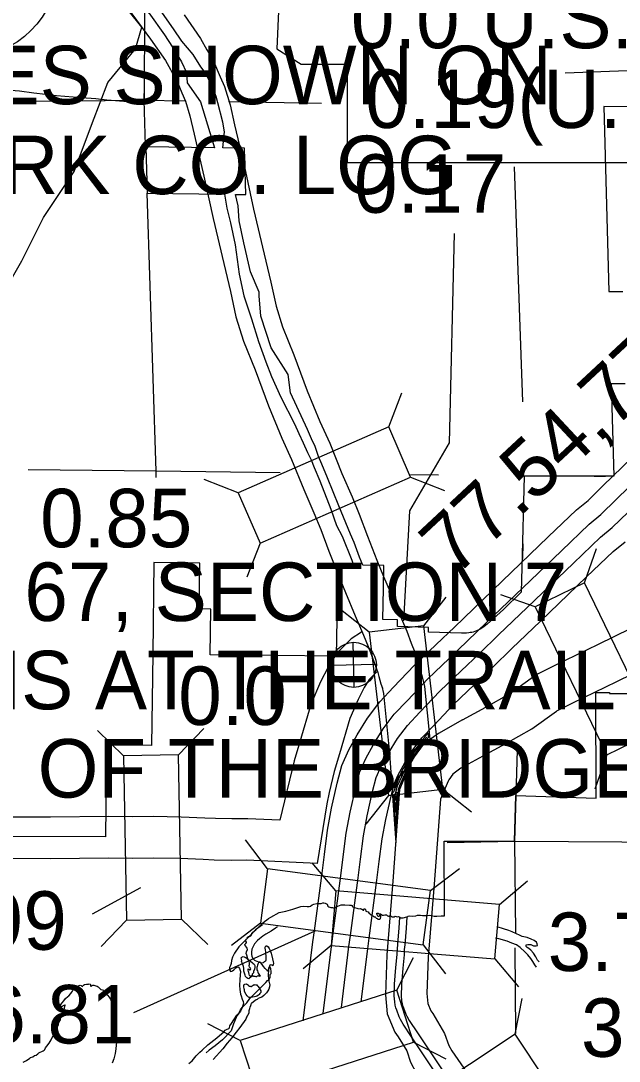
# Model space of a CAD drawing. Extents: x 369523 to 838377, y 495025 to 936819.
# Drawn here: x 577918 to 586571, y 795383 to 810419 of the extents above; entities that cross this region are included whole.
import ezdxf

# ---------------------------------------------------------------- set-up
doc = ezdxf.new("R2010")
doc.units = 0
for name, color, linetype in [('21', 7, 'Continuous'), ('22', 7, 'Continuous'), ('DSN_BRDG_Annotation', 7, 'Continuous'), ('DSN_DRFT_Common-Annotations', 7, 'Continuous'), ('DSN_DRFT_Common-Line', 7, 'Continuous'), ('DSN_DRFT_Junk-No-Plot', 7, 'Continuous'), ('Level 1', 7, 'Continuous'), ('Level 10', 7, 'Continuous'), ('Level 11', 7, 'Continuous'), ('Level 15', 7, 'Continuous'), ('Level 2', 7, 'Continuous'), ('Level 21', 7, 'Continuous'), ('Level 22', 7, 'Continuous'), ('Level 23', 7, 'Continuous')]:
    doc.layers.add(name, color=color, linetype=linetype)

msp = doc.modelspace()

# ---------------------------------------------------------------- linework, layer by layer
at = {"layer": '21'}
msp.add_lwpolyline([(585788, 809668), (591053, 809864), (594617, 810026), (595265, 810918)], dxfattribs=at)
at = {"layer": '22'}
for points in [[(581396, 816718), (581796, 814054), (581618, 810012), (581973, 809790), (582639, 809790), (582639, 808369), (588235, 808369), (588501, 808946), (588413, 809879), (588546, 810945), (589034, 811789), (589345, 812410), (589789, 813077), (590056, 813787), (590278, 814364), (590677, 814853), (590766, 815164), (590589, 815386), (589212, 815386), (589523, 816008), (589567, 816407), (589383, 816714)], [(570296, 811882), (570696, 809217), (570518, 805176), (570873, 804954), (571539, 804954), (571539, 803533), (577135, 803533), (577401, 804110), (577313, 805043), (577446, 806108), (577934, 806952), (578245, 807574), (578689, 808240), (578956, 808951), (579178, 809528), (579577, 810016), (579666, 810327), (579489, 810549), (578112, 810549), (578423, 811171), (578467, 811571), (578283, 811878)]]:
    msp.add_lwpolyline(points, close=True, dxfattribs=at)
at = {"layer": 'DSN_BRDG_Annotation'}
msp.add_lwpolyline([(584186, 807347), (584114, 804321), (583537, 803336), (583452, 801749)], dxfattribs=at)
at = {"layer": 'DSN_DRFT_Common-Annotations'}
for p, q in [((582740, 800786), (582725, 801437)), ((582407, 801104), (583058, 801119)), ((583768, 800079), (583810, 800126)), ((583810, 800126), (583810, 800057)), ((583616, 799887), (583702, 799984)), ((583660, 799912), (583716, 799982)), ((583743, 799993), (583666, 799893)), ((583702, 799984), (583768, 800079)), ((583716, 799982), (583791, 800068)), ((583810, 800057), (583743, 799993)), ((583504, 799709), (583616, 799887)), ((583524, 799712), (583613, 799854)), ((583666, 799893), (583585, 799787)), ((583613, 799854), (583660, 799912)), ((583426, 799573), (583504, 799709)), ((583515, 799654), (583465, 799526)), ((583474, 799609), (583524, 799712)), ((583549, 799729), (583515, 799654)), ((583585, 799787), (583549, 799729)), ((583307, 799267), (583426, 799573)), ((583318, 799334), (583385, 799515)), ((583365, 799364), (583435, 799517)), ((583465, 799526), (583393, 799364)), ((583418, 799503), (583446, 799581)), ((583435, 799517), (583474, 799609)), ((583335, 799253), (583365, 799364)), ((583393, 799364), (583374, 799303)), ((583307, 799228), (583335, 799253)), ((583343, 798825), (583307, 799228)), ((583340, 798978), (583324, 799217)), ((583324, 799217), (583338, 799217)), ((583338, 799217), (583343, 799148)), ((583357, 799273), (583340, 798978)), ((583374, 799303), (583343, 798825)), ((583340, 798828), (583343, 798708))]:
    msp.add_line(p, q, dxfattribs=at)
msp.add_circle((582733, 801111), 326, dxfattribs=at)
at = {"layer": 'DSN_DRFT_Common-Line'}
msp.add_circle((577131, 811211), 1320, dxfattribs=at)
at = {"layer": 'DSN_DRFT_Junk-No-Plot'}
for p, q in [((578955, 797510), (579655, 797894)), ((579550, 796088), (582174, 797267))]:
    msp.add_line(p, q, dxfattribs=at)
at = {"layer": 'Level 1'}
for points in [[(579171, 811003), (579791, 810154), (580008, 809844), (580083, 809713), (580108, 809666), (580169, 809564), (580247, 809376), (580298, 809259), (580363, 809047), (580424, 808780), (580566, 808175), (580699, 807564), (580855, 806911), (580948, 806508), (581029, 806140), (581138, 805791), (581308, 805377), (581499, 804852), (581694, 804389), (581834, 804077), (582009, 803645), (582157, 803307), (582255, 803067), (582373, 802755), (582511, 802402), (582611, 802157), (582755, 801820), (582872, 801541), (582942, 801377), (583004, 801210), (583049, 801093), (583079, 801001), (583095, 800943), (583125, 800835), (583147, 800773)], [(580279, 810504), (580516, 810165), (580610, 810000), (580631, 809959), (580706, 809835), (580799, 809610), (580861, 809468), (580943, 809203), (581009, 808915), (581152, 808308), (581284, 807698), (581439, 807047), (581533, 806640), (581609, 806294), (581703, 805995), (581867, 805593), (582058, 805071), (582244, 804628), (582386, 804313), (582562, 803878), (582710, 803540), (582813, 803287), (582933, 802971), (583068, 802624), (583164, 802388), (583308, 802054), (583425, 801775), (583500, 801598), (583565, 801423), (583616, 801293), (583654, 801171), (583672, 801105), (583697, 801017), (583718, 800958)], [(582845, 801585), (582697, 801486), (582483, 801276), (582361, 801079), (582250, 800864), (582111, 800536), (581954, 799998), (581870, 799726), (581664, 798865)], [(583073, 801015), (582955, 800899), (582884, 800783), (582794, 800609), (582677, 800334), (582528, 799825), (582449, 799568), (582377, 799265), (582343, 799100), (582203, 798239)], [(583718, 800958), (583757, 800797), (583833, 800038)], [(583138, 800802), (583164, 800697), (583251, 799828), (583340, 798537)], [(581664, 798865), (581202, 798886), (580968, 798885), (580733, 798889), (580581, 798896), (580237, 798910), (579831, 798917), (579535, 798912), (579189, 798917), (578346, 798908), (577133, 798910), (575423, 798926)], [(582203, 798239), (581188, 798286), (580963, 798285), (580715, 798289), (580555, 798297), (580220, 798310), (579831, 798317), (579536, 798312), (579187, 798317), (578349, 798308), (577130, 798310), (575417, 798326)]]:
    msp.add_lwpolyline(points, dxfattribs=at)
at = {"layer": 'Level 10'}
for points in [[(581413, 797353), (581313, 797280), (581248, 797213), (581167, 797131), (581071, 797035), (581007, 796946), (580980, 796886), (580965, 796837), (580960, 796795), (580948, 796765), (580937, 796737), (580937, 796721), (580938, 796707), (580940, 796693), (580952, 796681), (580968, 796683), (580978, 796689), (580999, 796704), (581027, 796730), (581043, 796742), (581055, 796747), (581067, 796741), (581079, 796721), (581094, 796677), (581091, 796627), (581086, 796561), (581081, 796477), (581085, 796417), (581096, 796353), (581106, 796325), (581119, 796281), (581132, 796245), (581136, 796218), (581119, 796159), (581096, 796107), (581043, 796038), (581032, 796013), (580992, 795923), (580958, 795822), (580836, 795689), (580726, 795605), (580641, 795542), (580600, 795505)], [(581630, 797323), (581600, 797303), (581536, 797264), (581459, 797219)], [(585415, 796817), (585390, 796845), (585363, 796890), (585332, 796944), (585293, 796987), (585265, 797013), (585239, 797026), (585228, 797040), (585226, 797046), (585226, 797062), (585248, 797069), (585294, 797067), (585330, 797052), (585360, 797049), (585368, 797051), (585390, 797057), (585384, 797077), (585373, 797103), (585343, 797126), (585298, 797148), (585240, 797169), (585168, 797183), (585128, 797203), (585085, 797222), (585025, 797253), (584977, 797272), (584898, 797297), (584806, 797323), (584801, 797324)], [(581459, 797219), (581420, 797190), (581369, 797151), (581341, 797128), (581298, 797080), (581269, 797023), (581258, 797001), (581253, 796957), (581255, 796929), (581260, 796897), (581276, 796863), (581296, 796845), (581307, 796837), (581329, 796828), (581379, 796811), (581397, 796805), (581425, 796811), (581443, 796822), (581458, 796832), (581464, 796840), (581466, 796846), (581468, 796878), (581465, 796906), (581462, 796940), (581460, 796964), (581456, 796992), (581449, 797014), (581451, 797030), (581457, 797042), (581463, 797048), (581474, 797049), (581493, 797037), (581511, 797011), (581521, 796991), (581538, 796946), (581556, 796864), (581566, 796818), (581573, 796798), (581569, 796774), (581564, 796762), (581549, 796772), (581531, 796775), (581521, 796769), (581512, 796757), (581508, 796747), (581500, 796715), (581496, 796617), (581506, 796539), (581514, 796503), (581519, 796489), (581513, 796457), (581502, 796424), (581488, 796400), (581471, 796370), (581453, 796351), (581431, 796333), (581404, 796308), (581372, 796296), (581352, 796288), (581335, 796275), (581319, 796267), (581303, 796255), (581281, 796240), (581254, 796214)], [(585377, 796741), (585353, 796774), (585324, 796824), (585293, 796867), (585251, 796918), (585204, 796964), (585137, 797027), (585086, 797062), (585016, 797090), (584950, 797115), (584831, 797149), (584781, 797161)], [(581257, 796606), (581245, 796598), (581225, 796582), (581213, 796575), (581199, 796577), (581185, 796585), (581169, 796605), (581163, 796625), (581144, 796682), (581143, 796710), (581145, 796726), (581140, 796750), (581132, 796768), (581124, 796790), (581117, 796804), (581115, 796816), (581111, 796830), (581115, 796840), (581106, 796876), (581116, 796886), (581122, 796892), (581132, 796896), (581148, 796893), (581156, 796887), (581170, 796879), (581196, 796861), (581196, 796859), (581229, 796840), (581239, 796830)], [(581239, 796830), (581267, 796803), (581279, 796795), (581294, 796783), (581304, 796765), (581304, 796735), (581299, 796713), (581285, 796681), (581282, 796661), (581264, 796638), (581257, 796606)], [(581209, 796477), (581227, 796467), (581235, 796466), (581243, 796464), (581249, 796462), (581255, 796462), (581265, 796472), (581277, 796480), (581285, 796485), (581295, 796487), (581305, 796489), (581315, 796487), (581329, 796485), (581341, 796474), (581351, 796460), (581376, 796430), (581378, 796416), (581388, 796400), (581389, 796384), (581387, 796374), (581375, 796362), (581363, 796346), (581356, 796338), (581332, 796323), (581314, 796319), (581296, 796313), (581244, 796302), (581222, 796305), (581208, 796309), (581190, 796325), (581176, 796348), (581155, 796380), (581153, 796396), (581152, 796414), (581148, 796430), (581144, 796456), (581142, 796468), (581141, 796480), (581145, 796488), (581151, 796492), (581155, 796496), (581173, 796499), (581183, 796497)], [(581209, 796477), (581183, 796497)], [(581182, 796014), (581219, 796083), (581222, 796113), (581229, 796146), (581234, 796163), (581243, 796186), (581247, 796200), (581251, 796210), (581254, 796213), (581254, 796214)], [(581182, 796014), (581170, 795990), (581084, 795870), (581034, 795801), (580967, 795722), (580901, 795641), (580838, 795563), (580698, 795407)]]:
    msp.add_lwpolyline(points, dxfattribs=at)
at = {"layer": 'Level 11'}
for points in [[(587192, 801859), (586269, 801404), (585632, 801096), (585353, 800959)], [(587466, 801325), (586532, 800865), (585895, 800557), (585663, 800443)], [(584304, 800315), (584641, 800500), (584986, 800694), (585353, 800959)], [(584593, 799789), (584933, 799976), (585309, 800188), (585663, 800443)], [(584304, 800315), (583957, 800121), (583737, 799958), (583606, 799780), (583560, 799701), (583394, 799311)], [(584597, 799791), (584283, 799616), (584167, 799530), (584107, 799448), (584096, 799429), (583985, 799168)], [(583394, 799311), (583299, 797986), (583210, 796919), (583190, 796343), (583214, 796067), (583326, 795804), (583377, 795737)], [(583985, 799168), (583897, 797939), (583809, 796884), (583791, 796359), (583803, 796214), (583848, 796109), (583875, 796074)], [(583875, 796074), (584046, 795785), (584106, 795611), (584149, 795530)], [(583377, 795737), (583499, 795532), (583554, 795370), (583637, 795215)], [(584149, 795530), (584410, 795155)]]:
    msp.add_lwpolyline(points, dxfattribs=at)
at = {"layer": 'Level 15'}
for points in [[(579723, 808615), (579702, 809270), (579704, 809474)], [(579874, 803820), (579875, 803912), (579746, 807929)]]:
    msp.add_lwpolyline(points, dxfattribs=at)
at = {"layer": 'Level 2'}
for points in [[(582862, 802550), (582814, 802668), (582740, 802879), (582683, 802999), (582515, 803408), (582353, 803814), (582272, 804011), (582224, 804123), (582175, 804268), (582123, 804377), (582062, 804511), (581908, 804843), (581817, 805040), (581783, 805308), (581537, 805692), (581389, 806151), (581364, 806446), (581363, 806498), (581238, 806793), (581144, 807209), (581077, 807527), (581061, 807745), (581021, 807911), (581171, 807909), (581151, 808578), (580841, 808583), (580863, 808814), (580839, 808952), (580769, 809235), (580743, 809325), (580676, 809495), (580585, 809671), (580521, 809756), (580412, 809931), (580245, 810125), (580128, 810305), (579897, 810628)], [(577174, 810576), (577168, 809459), (577547, 809434), (577706, 809421), (577900, 809406), (578107, 809380), (578273, 809359), (578436, 809341), (578794, 809312), (579003, 809294), (579164, 809279), (579469, 809253), (579563, 809246), (579605, 809244), (579643, 809247), (579667, 809252), (579683, 809259), (579695, 809271), (579704, 809285)], [(579704, 809285), (579713, 810578)], [(579713, 810578), (579768, 810534), (579995, 810215), (580109, 810039), (580242, 809826), (580313, 809673), (580325, 809522), (580516, 809248), (580718, 808584), (579724, 808598), (579743, 807929), (580861, 807913)], [(587692, 809168), (586351, 809181), (586422, 806509), (586622, 806508)], [(580861, 807913), (580895, 807709), (580950, 807500), (581017, 807182), (581076, 806758), (581145, 806444), (581255, 806111), (581356, 805784), (581460, 805491), (581544, 805279), (581680, 804979), (581875, 804595), (581940, 804455), (582000, 804320), (582064, 804179), (582115, 804073), (582161, 803964), (582242, 803769), (582403, 803363), (582481, 803124), (582565, 802969), (582703, 802624), (582730, 802552), (582503, 802555), (582477, 801234), (580654, 801258), (580664, 801918), (580498, 801920), (580508, 802581), (579843, 802590)], [(586657, 805172), (586457, 805173), (586492, 803837), (585199, 803839), (585163, 802519), (585154, 802160), (584898, 801913), (584660, 801700), (584619, 801666), (584568, 801632), (584541, 801617), (584509, 801602), (584484, 801591), (584459, 801584), (584441, 801580), (584415, 801576), (584398, 801574), (584365, 801571), (584328, 801570), (584292, 801570), (583811, 801583), (583813, 801651), (583363, 801666), (583365, 801763), (583151, 801766), (583161, 802216), (583168, 802546), (582862, 802550)], [(579843, 802590), (579825, 801268), (579808, 799947), (579157, 799950), (579142, 798627)], [(585076, 799221), (586236, 799184), (586232, 800710), (586432, 800709), (586431, 800699), (586923, 800696), (586929, 801193), (587748, 801189), (587753, 801520), (588406, 801517), (588410, 801848), (589063, 801846), (589068, 802509), (590369, 802505)], [(584046, 797482), (584041, 798562), (585058, 798562), (585076, 799221)], [(579142, 798627), (575899, 798636)], [(581219, 796638), (581214, 796665), (581208, 796680), (581204, 796698), (581204, 796710), (581207, 796716), (581213, 796713), (581225, 796701), (581235, 796704), (581243, 796716), (581241, 796726), (581226, 796743), (581218, 796760), (581219, 796770), (581225, 796777), (581227, 796800), (581222, 796827), (581203, 796860), (581184, 796915), (581178, 796941), (581181, 796964), (581194, 796998), (581191, 797017), (581179, 797032), (581167, 797048), (581161, 797053), (581155, 797060), (581155, 797070), (581171, 797082), (581181, 797096), (581181, 797108), (581172, 797113), (581168, 797120), (581171, 797132), (581181, 797147), (581195, 797160), (581192, 797170), (581195, 797177), (581209, 797184), (581225, 797185), (581242, 797192), (581256, 797208), (581258, 797224), (581257, 797234), (581271, 797246), (581316, 797280), (581378, 797346), (581405, 797367), (581443, 797401), (581477, 797424), (581501, 797445), (581531, 797465), (581652, 797530), (581751, 797552), (581850, 797578), (581966, 797616), (582007, 797623), (582058, 797617), (582087, 797616), (582109, 797623), (582131, 797641), (582157, 797653), (582198, 797664), (582260, 797664), (582283, 797671), (582300, 797673), (582320, 797667), (582350, 797652), (582355, 797638), (582359, 797622), (582373, 797614), (582402, 797602), (582426, 797602), (582440, 797599), (582458, 797600), (582474, 797608), (582500, 797625), (582524, 797633), (582551, 797640), (582602, 797642)], [(582602, 797642), (582670, 797638), (582695, 797636), (582711, 797631), (582711, 797617), (582729, 797610), (582793, 797588), (582824, 797585), (582829, 797587), (582848, 797582), (582873, 797567), (582878, 797564), (582880, 797568), (582878, 797579), (582882, 797585), (582892, 797584), (582901, 797573), (582907, 797553), (582921, 797548), (582940, 797541), (582951, 797527), (582983, 797499), (583030, 797468), (583041, 797468), (583050, 797459), (583057, 797450), (583071, 797447), (583079, 797437), (583088, 797435), (583111, 797437), (583118, 797446), (583122, 797467), (583125, 797482), (583120, 797491), (583105, 797490), (583100, 797476), (583091, 797473), (583082, 797478), (583073, 797499), (583066, 797511), (583068, 797522), (583086, 797520), (583096, 797512), (583104, 797508), (583111, 797512), (583120, 797512), (583133, 797504), (583148, 797494), (583161, 797493), (583181, 797498), (583206, 797496), (583221, 797484), (583235, 797479), (583246, 797480), (583250, 797489), (583256, 797490), (583271, 797477), (583285, 797471), (583301, 797467), (583319, 797467), (583331, 797477), (583358, 797471), (583380, 797473), (583397, 797462), (583398, 797461)], [(583936, 795185), (583733, 795489), (583531, 795793), (583486, 795858), (583449, 795919), (583409, 795986), (583391, 796023), (583356, 796119), (583343, 796156), (583333, 796191), (583326, 796241), (583316, 796327), (583316, 796369), (583321, 796450), (583323, 796495), (583342, 796737), (583359, 796925), (583363, 797004), (583368, 797072), (583387, 797311), (583398, 797461), (583409, 797456), (583449, 797456), (583500, 797468), (583488, 797303), (583469, 797063), (583463, 796998), (583459, 796918), (583442, 796728), (583423, 796490), (583422, 796446), (583417, 796366)], [(583398, 797461), (583409, 797456), (583449, 797456), (583500, 797468)], [(583500, 797468), (583515, 797472), (583519, 797480), (583542, 797482), (583587, 797478), (583629, 797482), (583653, 797491), (583698, 797493), (583728, 797490), (583801, 797489), (583833, 797491), (583896, 797481), (583934, 797478), (583998, 797485), (584046, 797482)], [(581462, 796521), (581484, 796548), (581507, 796565), (581524, 796599), (581524, 796637), (581538, 796651), (581538, 796675), (581532, 796720), (581521, 796748), (581515, 796749), (581508, 796741), (581504, 796733), (581501, 796727), (581497, 796702), (581492, 796687), (581486, 796683), (581478, 796687), (581474, 796698), (581467, 796708), (581452, 796723), (581428, 796752), (581408, 796781), (581391, 796802), (581380, 796812), (581370, 796816), (581362, 796816), (581353, 796806), (581343, 796787), (581342, 796771), (581336, 796752), (581332, 796735), (581331, 796714), (581333, 796704), (581342, 796687), (581344, 796670), (581352, 796654), (581379, 796611), (581371, 796609), (581350, 796614), (581335, 796610), (581327, 796603), (581320, 796601), (581308, 796607), (581288, 796608), (581276, 796613), (581265, 796620), (581256, 796618), (581247, 796612), (581235, 796613), (581226, 796622), (581219, 796638)], [(578724, 796433), (578729, 796440), (578736, 796462), (578749, 796473), (578762, 796478), (578775, 796480), (578789, 796476), (578801, 796465), (578808, 796463), (578813, 796473), (578823, 796480), (578841, 796493), (578869, 796496), (578885, 796494), (578898, 796497), (578908, 796499), (578921, 796495), (578924, 796491), (578926, 796486), (578924, 796476), (578925, 796471)], [(580348, 795347), (580396, 795388), (580455, 795459), (580508, 795513), (580542, 795540), (580624, 795619), (580753, 795719), (580789, 795756), (580853, 795805), (580874, 795833), (580893, 795843), (580924, 795854), (580934, 795866), (580940, 795892), (580965, 795928), (581043, 796049), (581069, 796077), (581094, 796126), (581118, 796160), (581184, 796227), (581228, 796288), (581344, 796404), (581462, 796521)], [(578559, 796193), (578555, 796195), (578551, 796192), (578523, 796180), (578516, 796168), (578509, 796167), (578504, 796169), (578494, 796179), (578491, 796179), (578489, 796178), (578483, 796170), (578477, 796164), (578475, 796150), (578472, 796139), (578464, 796139), (578456, 796140), (578457, 796149), (578464, 796173), (578469, 796184), (578495, 796204), (578514, 796227), (578539, 796257), (578566, 796287), (578598, 796319), (578613, 796327), (578642, 796361), (578653, 796374), (578666, 796395), (578672, 796411), (578680, 796425), (578689, 796432), (578697, 796436), (578709, 796436), (578724, 796433)], [(578925, 796471), (578928, 796469), (578934, 796469), (578937, 796470), (578944, 796474), (578952, 796477), (578959, 796479), (578967, 796480), (578974, 796479), (578987, 796478), (579004, 796473), (579020, 796466), (579035, 796457), (579046, 796448), (579076, 796421), (579100, 796413), (579120, 796409), (579125, 796399), (579143, 796368), (579170, 796336), (579194, 796308), (579213, 796277), (579228, 796219), (579232, 796201), (579238, 796193), (579252, 796182), (579267, 796163), (579276, 796123), (579280, 796103), (579279, 796081), (579286, 796051), (579298, 796017)], [(583417, 796366), (583417, 796333), (583425, 796254), (583432, 796212), (583439, 796187), (583451, 796153), (583484, 796062), (583498, 796034), (583535, 795971), (583571, 795913), (583614, 795849), (583816, 795545), (584020, 795241)], [(577953, 795370), (578002, 795394), (578047, 795425), (578058, 795434), (578091, 795447), (578117, 795464), (578139, 795470), (578162, 795487), (578178, 795503), (578200, 795514), (578223, 795523), (578240, 795530), (578254, 795544), (578263, 795552), (578274, 795575), (578294, 795598), (578328, 795644), (578356, 795689), (578373, 795724), (578399, 795764), (578421, 795798), (578431, 795826), (578435, 795847), (578464, 795914), (578470, 795943), (578491, 795981), (578492, 795997), (578491, 796014), (578498, 796024), (578506, 796046), (578519, 796069), (578530, 796077), (578533, 796108), (578548, 796148), (578559, 796193)], [(579298, 796017), (579302, 795990), (579298, 795942), (579302, 795817), (579301, 795662), (579290, 795563), (579284, 795492), (579262, 795417), (579240, 795356)]]:
    msp.add_lwpolyline(points, dxfattribs=at)
at = {"layer": 'Level 21'}
for p, q in [((583238, 804549), (583430, 805041)), ((581061, 803597), (580569, 803789)), ((583555, 803824), (584047, 803632)), ((581379, 802871), (581186, 802379)), ((586071, 802295), (586245, 802793)), ((583744, 801674), (584071, 802089)), ((585358, 801950), (584860, 802124)), ((582957, 801582), (582543, 801909)), ((583744, 801674), (582957, 801582)), ((584022, 799315), (583744, 801674)), ((582957, 801582), (583235, 799222)), ((579405, 799798), (579025, 800164)), ((580197, 799812), (580564, 800192)), ((586392, 799811), (586218, 799312)), ((583235, 799222), (582908, 798807)), ((583235, 799222), (584022, 799315)), ((584022, 799315), (584436, 798987)), ((581487, 798161), (581166, 798581)), ((582472, 797847), (582131, 798250)), ((583842, 797848), (584262, 798169)), ((584840, 797649), (585243, 797990)), ((579448, 797422), (579082, 797042)), ((580240, 797436), (580620, 797070)), ((581383, 797376), (580963, 797055)), ((582406, 797057), (582003, 796716)), ((583738, 797063), (584059, 796644)), ((583353, 796411), (583594, 796881)), ((584774, 796860), (585115, 796457)), ((585065, 795774), (585169, 796291)), ((581092, 795681), (580622, 795922)), ((583596, 795657), (584066, 795417))]:
    msp.add_line(p, q, dxfattribs=at)
for points in [[(581379, 802871), (583555, 803824), (583238, 804549), (581061, 803597)], [(587105, 800155), (586071, 802295), (585358, 801950), (586392, 799811)], [(580240, 797436), (580197, 799812), (579405, 799798), (579448, 797422)], [(583842, 797848), (581487, 798161), (581383, 797376), (583738, 797063)], [(584840, 797649), (582472, 797847), (582406, 797057), (584774, 796860)], [(583353, 796411), (581092, 795681), (581335, 794928), (583596, 795657)], [(583523, 793800), (585503, 795114), (585065, 795774), (583085, 794460)]]:
    msp.add_lwpolyline(points, close=True, dxfattribs=at)
at = {"layer": 'Level 22'}
for points in [[(571903, 809269), (574637, 809231), (579702, 809270), (580284, 809261)], [(580923, 809251), (582265, 809230)], [(585175, 804913), (585059, 808308)], [(581666, 803886), (579875, 803912), (578025, 803930)], [(583959, 803853), (583552, 803859)], [(586371, 803832), (586209, 803832)], [(585178, 802646), (585184, 802861)], [(585075, 797240), (585061, 798559), (585101, 799881)], [(587387, 798541), (585061, 798559), (584084, 798540)], [(585077, 795785), (585067, 797023)]]:
    msp.add_lwpolyline(points, dxfattribs=at)
at = {"layer": 'Level 23'}
for points in [[(582163, 797266), (582274, 798098), (582307, 798368), (582352, 798722), (582412, 799039), (582494, 799400), (582558, 799654), (582660, 799881), (582781, 800100), (582930, 800342), (583109, 800575), (583308, 800786), (583607, 801102), (583925, 801403), (584188, 801654), (584463, 801921), (584878, 802318), (585545, 802959), (585952, 803349), (586120, 803487), (586334, 803696), (586899, 804244)], [(582436, 797232), (582546, 798063), (582579, 798334), (582624, 798679), (582681, 798982), (582762, 799336), (582819, 799563), (582906, 799758), (583018, 799961), (583157, 800186), (583319, 800397), (583508, 800597), (583802, 800907), (584114, 801203), (584379, 801456), (584653, 801723), (585068, 802119), (585735, 802760), (586135, 803143), (586304, 803282), (586526, 803499), (587088, 804045)], [(582684, 797201), (582794, 798032), (582828, 798303), (582871, 798640), (582926, 798931), (583005, 799278), (583056, 799481), (583130, 799646), (583234, 799835), (583363, 800044), (583510, 800235), (583689, 800425), (583979, 800730), (584287, 801022), (584552, 801276), (584827, 801543), (585241, 801939), (585908, 802580), (586301, 802956), (586471, 803095), (586700, 803319)], [(582956, 797163), (583067, 797997), (583100, 798269), (583142, 798597), (583195, 798875), (583272, 799214), (583317, 799390), (583376, 799523), (583472, 799696), (583590, 799887), (583719, 800056), (583889, 800236), (584173, 800536), (584476, 800823), (584743, 801078), (585018, 801345), (585431, 801740), (586099, 802381), (586484, 802750), (586655, 802891)], [(582000, 795968), (582142, 797107), (582163, 797266)], [(582290, 796076), (582415, 797072), (582436, 797232)], [(582553, 796158), (582663, 797040), (582684, 797201)], [(582840, 796242), (582935, 797005), (582956, 797163)]]:
    msp.add_lwpolyline(points, dxfattribs=at)

# ---------------------------------------------------------------- texts
at = {"layer": '21'}
for s, p in [('BRIDGES SHOWN ON', (573860, 809214)), ('CLARK CO. LOG', (575448, 807914)), ('U.S. 67, SECTION 7', (575459, 801745)), ('BEGINS AT THE TRAIL', (574407, 800469)), ('EDGE OF THE BRIDGE', (574646, 799193))]:
    msp.add_text(s, height=844.8, dxfattribs=at).set_placement(p)
at = {"layer": 'DSN_BRDG_Annotation'}
for s, p in [('0.0 U.S. 67', (582692, 810023)), ('0.0', (580195, 800242))]:
    msp.add_text(s, height=844.8, dxfattribs=at).set_placement(p)
at = {"layer": 'DSN_DRFT_Junk-No-Plot'}
for s, p in [('0.19(U.P.)', (582899, 808870)), ('0.17', (582737, 807645)), ('0.85', (578198, 802810)), ('0.99', (576384, 796993)), ('3.74', (585538, 796686)), ('76.81', (576733, 795639)), ('3.36', (586019, 795446))]:
    msp.add_text(s, height=844.8, dxfattribs=at).set_placement(p)
msp.add_text('77.54,77.56(O.P.)', height=844.8, rotation=43, dxfattribs=at).set_placement((584191, 802366))

doc.saveas('drawing.dxf')
